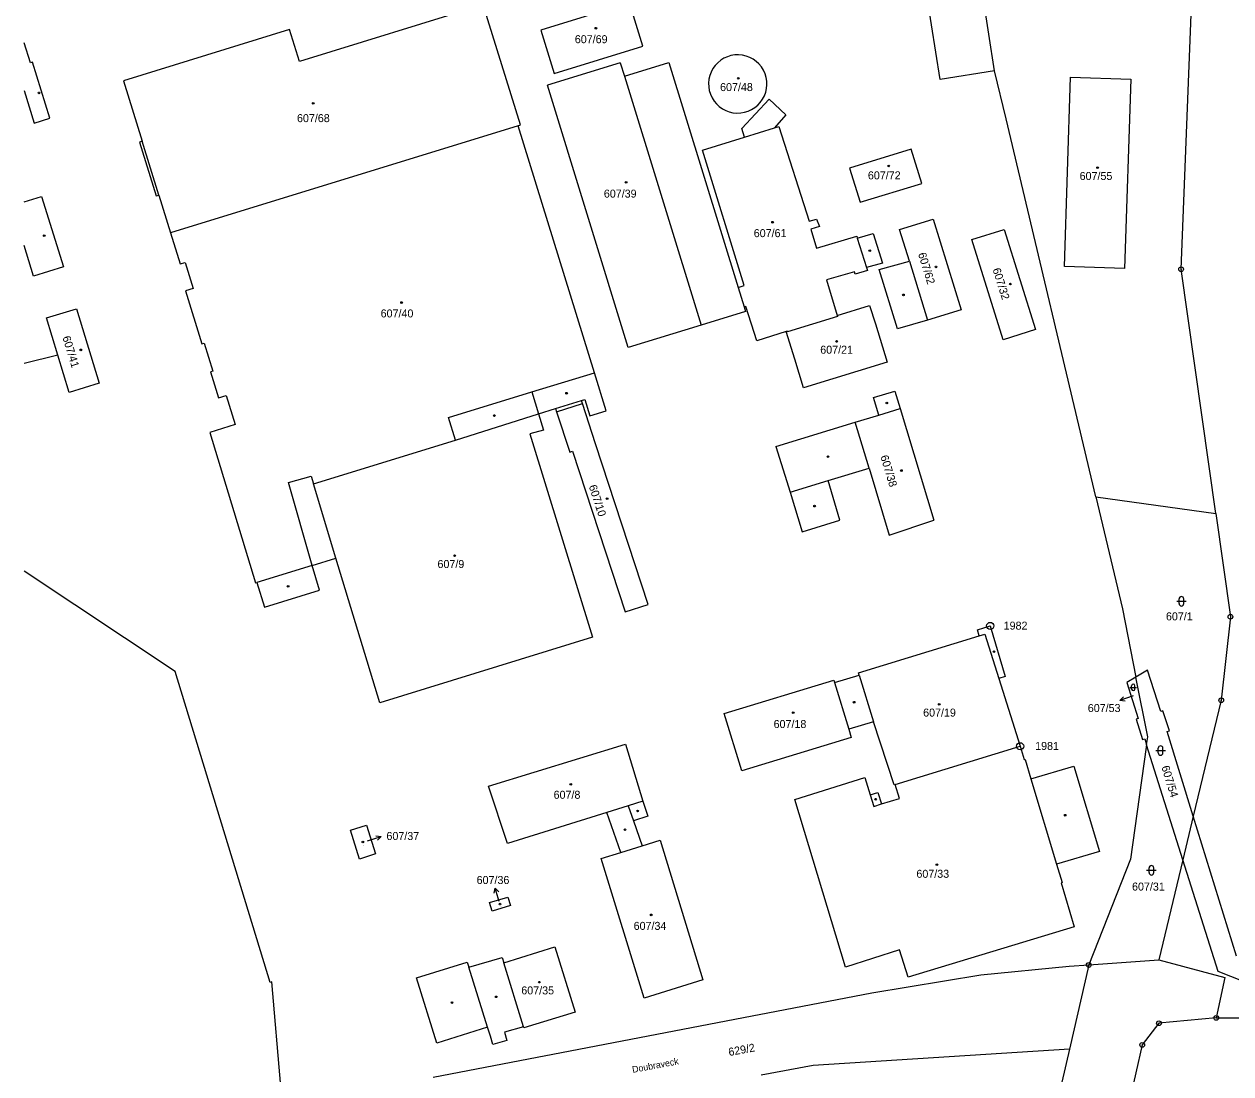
# Model space of a CAD drawing. Extents: x -822293 to -820259, y -1071573 to -1068794.
# Drawn here: x -820924.7 to -820668.4, y -1069382.8 to -1069159.7 of the extents above; entities that cross this region are included whole.
import ezdxf

# ---------------------------------------------------------------- set-up
doc = ezdxf.new("R2010")
doc.units = 0
for name, color, linetype in [('Vrstva 1', 7, 'Continuous'), ('Vrstva 12', 7, 'Continuous'), ('Vrstva 13', 7, 'Continuous'), ('Vrstva 15', 7, 'Continuous'), ('Vrstva 16', 7, 'Continuous'), ('Vrstva 17', 7, 'Continuous'), ('Vrstva 18', 7, 'Continuous'), ('Vrstva 19', 7, 'Continuous'), ('Vrstva 24', 7, 'Continuous'), ('Vrstva 25', 7, 'Continuous'), ('Vrstva 4', 7, 'Continuous')]:
    doc.layers.add(name, color=color, linetype=linetype)

msp = doc.modelspace()

# ---------------------------------------------------------------- linework, layer by layer
at = {"layer": 'Vrstva 1'}
for p, q in [((-820730.18, -1069171.52), (-820737.19, -1069127.22)), ((-820718.58, -1069169.65), (-820722.6, -1069144.06)), ((-820678.97, -1069211.8), (-820676.57, -1069151.63)), ((-820796.13, -1069155.17), (-820814.98, -1069160.99)), ((-820793.29, -1069164.4), (-820796.13, -1069155.17)), ((-820827.2, -1069155.63), (-820866.26, -1069167.68)), ((-820819.32, -1069181.16), (-820827.2, -1069155.63)), ((-820868.37, -1069160.88), (-820903.59, -1069171.75)), ((-820866.26, -1069167.68), (-820868.37, -1069160.88)), ((-820814.98, -1069160.99), (-820812.14, -1069170.21)), ((-820923.4, -1069167.93), (-820924.73, -1069163.7)), ((-820812.14, -1069170.21), (-820793.29, -1069164.4)), ((-820922.96, -1069167.8), (-820923.4, -1069167.93)), ((-820919.24, -1069179.73), (-820922.96, -1069167.8)), ((-820798.09, -1069167.93), (-820813.57, -1069172.69)), ((-820798.09, -1069167.93), (-820797.22, -1069170.75)), ((-820797.22, -1069170.75), (-820787.81, -1069167.85)), ((-820787.81, -1069167.85), (-820773.07, -1069215.68)), ((-820718.58, -1069169.65), (-820730.18, -1069171.52)), ((-820716.16, -1069179.86), (-820718.58, -1069169.65)), ((-820903.59, -1069171.75), (-820899.65, -1069184.59)), ((-820796.41, -1069228.45), (-820813.57, -1069172.69)), ((-820703.76, -1069211.24), (-820702.45, -1069171)), ((-820702.45, -1069171), (-820689.64, -1069171.45)), ((-820689.64, -1069171.45), (-820691.03, -1069211.68)), ((-820924.73, -1069173.84), (-820922.58, -1069180.77)), ((-820772.3, -1069181.88), (-820766.51, -1069175.67)), ((-820766.51, -1069175.67), (-820762.93, -1069179.01)), ((-820922.58, -1069180.77), (-820919.24, -1069179.73)), ((-820762.93, -1069179.01), (-820765.37, -1069181.76)), ((-820697.11, -1069260.16), (-820716.16, -1069179.86)), ((-820819.79, -1069181.37), (-820893.61, -1069204.09)), ((-820819.79, -1069181.37), (-820819.32, -1069181.16)), ((-820803.6, -1069233.8), (-820819.79, -1069181.37)), ((-820771.68, -1069183.74), (-820772.3, -1069181.88)), ((-820765.37, -1069181.76), (-820764.41, -1069181.45)), ((-820764.41, -1069181.45), (-820758, -1069201.57)), ((-820899.65, -1069184.59), (-820900.25, -1069184.82)), ((-820900.25, -1069184.82), (-820896.71, -1069196.24)), ((-820780.61, -1069186.54), (-820771.68, -1069183.74)), ((-820771.76, -1069215.28), (-820780.61, -1069186.54)), ((-820736.28, -1069186.28), (-820749.4, -1069190.33)), ((-820734.05, -1069193.56), (-820736.28, -1069186.28)), ((-820749.4, -1069190.33), (-820747.16, -1069197.59)), ((-820747.16, -1069197.59), (-820734.05, -1069193.56)), ((-820896.71, -1069196.24), (-820896.1, -1069196.05)), ((-820896.1, -1069196.05), (-820893.61, -1069204.09)), ((-820924.73, -1069197.52), (-820921.01, -1069196.35)), ((-820921.01, -1069196.35), (-820916.35, -1069211.27)), ((-820758, -1069201.57), (-820756.43, -1069201.18)), ((-820756.43, -1069201.18), (-820755.79, -1069202.74)), ((-820738.77, -1069203.35), (-820731.64, -1069201.18)), ((-820731.64, -1069201.18), (-820725.71, -1069220.45)), ((-820755.79, -1069202.74), (-820757.59, -1069203.27)), ((-820757.59, -1069203.27), (-820756.44, -1069207.36)), ((-820736.7, -1069210.06), (-820738.77, -1069203.35)), ((-820723.44, -1069205.5), (-820716.59, -1069203.39)), ((-820716.59, -1069203.39), (-820709.91, -1069224.63)), ((-820893.61, -1069204.09), (-820891.58, -1069210.69)), ((-820756.44, -1069207.36), (-820747.86, -1069204.8)), ((-820747.86, -1069204.8), (-820747.75, -1069205.18)), ((-820747.75, -1069205.18), (-820744.37, -1069204.25)), ((-820744.37, -1069204.25), (-820742.42, -1069210.55)), ((-820716.74, -1069226.78), (-820723.44, -1069205.5)), ((-820922.72, -1069213.26), (-820924.73, -1069206.8)), ((-820916.35, -1069211.27), (-820922.72, -1069213.26)), ((-820891.58, -1069210.69), (-820890.53, -1069210.36)), ((-820890.53, -1069210.36), (-820888.82, -1069215.91)), ((-820742.42, -1069210.55), (-820745.82, -1069211.43)), ((-820745.82, -1069211.43), (-820745.62, -1069212.05)), ((-820743.08, -1069211.87), (-820736.7, -1069210.06)), ((-820691.03, -1069211.68), (-820703.76, -1069211.24)), ((-820748.34, -1069212.34), (-820754.31, -1069214.09)), ((-820754.31, -1069214.09), (-820752.04, -1069221.64)), ((-820748.18, -1069212.85), (-820748.34, -1069212.34)), ((-820745.62, -1069212.05), (-820748.18, -1069212.85)), ((-820739.19, -1069224.45), (-820743.08, -1069211.87)), ((-820671.61, -1069263.71), (-820678.97, -1069211.8)), ((-820888.82, -1069215.91), (-820890.45, -1069216.41)), ((-820890.45, -1069216.41), (-820886.98, -1069227.67)), ((-820773.07, -1069215.68), (-820771.76, -1069215.28)), ((-820773.07, -1069215.68), (-820771.8, -1069219.83)), ((-820920, -1069222.15), (-820913.62, -1069220.22)), ((-820913.62, -1069220.22), (-820908.79, -1069236.02)), ((-820771.5, -1069220.79), (-820780.93, -1069223.69)), ((-820771.42, -1069219.71), (-820771.8, -1069219.83)), ((-820771.8, -1069219.83), (-820771.5, -1069220.79)), ((-820769.07, -1069227.03), (-820771.42, -1069219.71)), ((-820751.98, -1069221.84), (-820762.55, -1069225.1)), ((-820752.04, -1069221.64), (-820745.15, -1069219.49)), ((-820752.04, -1069221.64), (-820751.98, -1069221.84)), ((-820745.15, -1069219.49), (-820743.92, -1069223.43)), ((-820725.71, -1069220.45), (-820732.83, -1069222.64)), ((-820915.18, -1069237.97), (-820920, -1069222.15)), ((-820780.93, -1069223.69), (-820796.41, -1069228.45)), ((-820743.92, -1069223.43), (-820741.39, -1069231.53)), ((-820732.83, -1069222.64), (-820739.19, -1069224.45)), ((-820762.88, -1069225.05), (-820769.07, -1069227.03)), ((-820762.59, -1069224.96), (-820762.88, -1069225.05)), ((-820761.05, -1069230.94), (-820762.88, -1069225.05)), ((-820762.55, -1069225.1), (-820762.59, -1069224.96)), ((-820709.91, -1069224.63), (-820716.74, -1069226.78)), ((-820886.98, -1069227.67), (-820886.46, -1069227.5)), ((-820886.46, -1069227.5), (-820884.63, -1069233.44)), ((-820759.15, -1069237.02), (-820761.05, -1069230.94)), ((-820741.39, -1069231.53), (-820759.15, -1069237.02)), ((-820884.63, -1069233.44), (-820885.16, -1069233.6)), ((-820885.16, -1069233.6), (-820883.45, -1069239.16)), ((-820801.1, -1069241.89), (-820803.6, -1069233.8)), ((-820908.79, -1069236.02), (-820915.18, -1069237.97)), ((-820883.45, -1069239.16), (-820881.82, -1069238.65)), ((-820881.82, -1069238.65), (-820879.92, -1069244.83)), ((-820811.87, -1069241.43), (-820806.33, -1069239.73)), ((-820806.33, -1069239.73), (-820805.6, -1069239.5)), ((-820806.14, -1069240.32), (-820806.33, -1069239.73)), ((-820805.6, -1069239.5), (-820804.54, -1069242.95)), ((-820744.31, -1069239.07), (-820739.8, -1069237.69)), ((-820743.17, -1069242.79), (-820744.31, -1069239.07)), ((-820739.8, -1069237.69), (-820738.67, -1069241.41)), ((-820815.46, -1069242.54), (-820811.87, -1069241.43)), ((-820811.87, -1069241.43), (-820811.65, -1069242.11)), ((-820811.65, -1069242.11), (-820808.84, -1069250.69)), ((-820803.34, -1069248.9), (-820806.14, -1069240.32)), ((-820804.54, -1069242.95), (-820801.1, -1069241.89)), ((-820738.67, -1069241.41), (-820731.5, -1069265.14)), ((-820879.92, -1069244.83), (-820885.28, -1069246.48)), ((-820833.11, -1069248.15), (-820815.46, -1069242.54)), ((-820815.46, -1069242.54), (-820814.4, -1069245.99)), ((-820765.04, -1069249.49), (-820748.23, -1069244.34)), ((-820748.23, -1069244.34), (-820743.17, -1069242.79)), ((-820885.28, -1069246.48), (-820875.59, -1069278.47)), ((-820814.4, -1069245.99), (-820817.31, -1069246.81)), ((-820817.31, -1069246.81), (-820803.99, -1069290.02)), ((-820863.26, -1069257.44), (-820833.11, -1069248.15)), ((-820792.21, -1069283.04), (-820803.34, -1069248.9)), ((-820765.04, -1069249.49), (-820762.03, -1069259.21)), ((-820808.84, -1069250.69), (-820808.22, -1069250.49)), ((-820808.22, -1069250.49), (-820797.08, -1069284.64)), ((-820753.95, -1069256.69), (-820745.2, -1069254.07)), ((-820745.2, -1069254.07), (-820740.95, -1069268.31)), ((-820868.61, -1069257.14), (-820863.77, -1069255.75)), ((-820863.54, -1069274.75), (-820868.61, -1069257.14)), ((-820863.77, -1069255.75), (-820863.26, -1069257.44)), ((-820751.44, -1069265.1), (-820753.95, -1069256.69)), ((-820762.03, -1069259.21), (-820759.44, -1069267.6)), ((-820697.11, -1069260.16), (-820691.45, -1069284)), ((-820697.11, -1069260.16), (-820671.61, -1069263.71)), ((-820759.44, -1069267.6), (-820751.44, -1069265.1)), ((-820740.95, -1069268.31), (-820731.5, -1069265.14)), ((-820671.61, -1069263.71), (-820668.49, -1069285.67)), ((-820863.54, -1069274.75), (-820858.49, -1069273.19)), ((-820862.02, -1069280.03), (-820863.54, -1069274.75)), ((-820849.16, -1069303.98), (-820858.49, -1069273.19)), ((-820875.59, -1069278.47), (-820875.31, -1069278.38)), ((-820875.31, -1069278.38), (-820873.66, -1069283.64)), ((-820873.66, -1069283.64), (-820862.02, -1069280.03)), ((-820797.08, -1069284.64), (-820792.21, -1069283.04)), ((-820691.45, -1069284), (-820688.58, -1069298.48)), ((-820668.49, -1069285.67), (-820670.46, -1069303.4)), ((-820722.25, -1069288.42), (-820719.53, -1069287.59)), ((-820721.85, -1069289.71), (-820722.25, -1069288.42)), ((-820719.53, -1069287.59), (-820716.35, -1069298.35)), ((-820803.99, -1069290.02), (-820849.16, -1069303.98)), ((-820747.49, -1069297.55), (-820721.85, -1069289.71)), ((-820752.58, -1069299.64), (-820747.33, -1069298.08)), ((-820747.33, -1069298.08), (-820747.49, -1069297.55)), ((-820747.33, -1069298.08), (-820744.28, -1069307.95)), ((-820716.35, -1069298.35), (-820717.7, -1069298.78)), ((-820688.58, -1069298.48), (-820690.51, -1069299.62)), ((-820686.09, -1069297.01), (-820688.58, -1069298.48)), ((-820686.06, -1069311.14), (-820688.58, -1069298.48)), ((-820683.31, -1069305.78), (-820686.09, -1069297.01)), ((-820776.04, -1069306.23), (-820752.74, -1069299.11)), ((-820752.74, -1069299.11), (-820752.58, -1069299.64)), ((-820717.7, -1069298.78), (-820713.16, -1069313.17)), ((-820690.51, -1069299.62), (-820688.08, -1069307.29)), ((-820670.46, -1069303.4), (-820676.39, -1069328.05)), ((-820772.31, -1069318.36), (-820776.04, -1069306.23)), ((-820682.83, -1069305.63), (-820683.31, -1069305.78)), ((-820681.47, -1069309.92), (-820682.83, -1069305.63)), ((-820744.28, -1069307.95), (-820749.56, -1069309.56)), ((-820739.93, -1069321.38), (-820744.28, -1069307.95)), ((-820688.08, -1069307.29), (-820688.55, -1069307.44)), ((-820688.55, -1069307.44), (-820687.19, -1069311.73)), ((-820749.04, -1069311.28), (-820772.31, -1069318.36)), ((-820749.56, -1069309.56), (-820749.04, -1069311.28)), ((-820686.31, -1069312.85), (-820686.06, -1069311.14)), ((-820681.95, -1069310.07), (-820681.47, -1069309.92)), ((-820676.39, -1069328.05), (-820681.95, -1069310.07)), ((-820826.09, -1069321.63), (-820797.01, -1069312.7)), ((-820797.01, -1069312.7), (-820793.29, -1069324.82)), ((-820739.74, -1069321.32), (-820713.16, -1069313.17)), ((-820713.16, -1069313.17), (-820712.31, -1069316.02)), ((-820686.31, -1069312.85), (-820687.89, -1069324.02)), ((-820687.19, -1069311.73), (-820686.71, -1069311.58)), ((-820686.71, -1069311.58), (-820686.31, -1069312.85)), ((-820678.6, -1069337.28), (-820686.31, -1069312.85)), ((-820712.31, -1069316.02), (-820712.11, -1069315.97)), ((-820712.11, -1069315.97), (-820710.87, -1069320.11)), ((-820710.87, -1069320.11), (-820701.77, -1069317.38)), ((-820701.77, -1069317.38), (-820696.33, -1069335.54)), ((-820822.03, -1069333.84), (-820826.09, -1069321.63)), ((-820761.05, -1069324.48), (-820746.16, -1069319.8)), ((-820746.16, -1069319.8), (-820744.99, -1069323.51)), ((-820739.74, -1069321.32), (-820739.93, -1069321.38)), ((-820738.82, -1069324.24), (-820739.74, -1069321.32)), ((-820744.99, -1069323.51), (-820743.38, -1069323)), ((-820743.38, -1069323), (-820742.62, -1069325.43)), ((-820742.62, -1069325.43), (-820738.82, -1069324.24)), ((-820687.89, -1069324.02), (-820689.75, -1069337.14)), ((-820796.44, -1069325.81), (-820800.94, -1069327.22)), ((-820793.29, -1069324.82), (-820796.44, -1069325.81)), ((-820793.29, -1069324.82), (-820792.26, -1069328.04)), ((-820750.25, -1069360.08), (-820761.05, -1069324.48)), ((-820800.94, -1069327.22), (-820822.03, -1069333.84)), ((-820797.96, -1069335.72), (-820800.94, -1069327.22)), ((-820792.26, -1069328.04), (-820795.32, -1069329)), ((-820795.32, -1069329), (-820793.45, -1069334.32)), ((-820676.39, -1069328.05), (-820678.6, -1069337.28)), ((-820667.19, -1069357.75), (-820676.39, -1069328.05)), ((-820855.43, -1069331), (-820852.03, -1069329.92)), ((-820853.48, -1069337.14), (-820855.43, -1069331)), ((-820852.03, -1069329.92), (-820850.11, -1069336.03)), ((-820793.45, -1069334.32), (-820789.61, -1069333.12)), ((-820789.61, -1069333.12), (-820780.54, -1069362.81)), ((-820850.11, -1069336.03), (-820853.48, -1069337.14)), ((-820802.17, -1069337.03), (-820797.96, -1069335.72)), ((-820793.06, -1069366.69), (-820802.17, -1069337.03)), ((-820696.33, -1069335.54), (-820705.43, -1069338.26)), ((-820689.75, -1069337.14), (-820698.59, -1069359.65)), ((-820705.43, -1069338.26), (-820704.27, -1069342.13)), ((-820678.6, -1069337.28), (-820683.72, -1069358.57)), ((-820671.11, -1069361.04), (-820678.6, -1069337.28)), ((-820704.27, -1069342.13), (-820704.47, -1069342.19)), ((-820704.47, -1069342.19), (-820701.66, -1069351.56)), ((-820825.85, -1069346.38), (-820821.98, -1069345.24)), ((-820825.32, -1069348.18), (-820825.85, -1069346.38)), ((-820821.44, -1069347.03), (-820825.32, -1069348.18)), ((-820821.98, -1069345.24), (-820821.44, -1069347.03)), ((-820701.66, -1069351.56), (-820736.96, -1069362.21)), ((-820822.85, -1069359.17), (-820812, -1069355.82)), ((-820812, -1069355.82), (-820807.7, -1069369.69)), ((-820738.8, -1069356.43), (-820750.25, -1069360.08)), ((-820736.96, -1069362.21), (-820738.8, -1069356.43)), ((-820841.42, -1069362.4), (-820830.59, -1069359.04)), ((-820830.59, -1069359.04), (-820830.25, -1069360.14)), ((-820830.25, -1069360.14), (-820823.21, -1069358.03)), ((-820823.21, -1069358.03), (-820822.85, -1069359.17)), ((-820721.49, -1069361.75), (-820702.72, -1069359.89)), ((-820702.72, -1069359.89), (-820698.59, -1069359.65)), ((-820698.59, -1069359.65), (-820702.69, -1069377.56)), ((-820698.59, -1069359.65), (-820683.72, -1069358.57)), ((-820683.72, -1069358.57), (-820669.66, -1069362.32)), ((-820837.09, -1069376.25), (-820841.42, -1069362.4)), ((-820780.54, -1069362.81), (-820793.06, -1069366.69)), ((-820744.67, -1069365.57), (-820721.49, -1069361.75)), ((-820669.66, -1069362.32), (-820671.51, -1069370.91)), ((-820659.1, -1069365.8), (-820671.11, -1069361.04)), ((-820837.83, -1069383.49), (-820744.67, -1069365.57)), ((-820807.7, -1069369.69), (-820818.59, -1069372.98)), ((-820826.31, -1069372.84), (-820837.09, -1069376.25)), ((-820825.7, -1069374.8), (-820826.31, -1069372.84)), ((-820818.65, -1069372.79), (-820822.7, -1069373.94)), ((-820818.59, -1069372.98), (-820818.65, -1069372.79)), ((-820683.69, -1069372.04), (-820687.24, -1069376.63)), ((-820671.51, -1069370.91), (-820683.69, -1069372.04)), ((-820671.51, -1069370.91), (-820653.5, -1069370.8)), ((-820825.16, -1069376.53), (-820825.7, -1069374.8)), ((-820822.7, -1069373.94), (-820822.21, -1069375.67)), ((-820822.21, -1069375.67), (-820825.16, -1069376.53)), ((-820702.69, -1069377.56), (-820757.14, -1069381.02)), ((-820702.69, -1069377.56), (-820717.71, -1069442.8)), ((-820687.24, -1069376.63), (-820710.55, -1069480.44)), ((-820757.14, -1069381.02), (-820768.14, -1069383.03))]:
    msp.add_line(p, q, dxfattribs=at)
for centre, start, end in [((-820773.16, -1069172.44), 88.14948, 268.33428), ((-820773.14, -1069172.44), 268.15223, 88.33152)]:
    msp.add_arc(centre, 6.193, start, end, dxfattribs=at)
at = {"layer": 'Vrstva 12'}
msp.add_line((-820917.58, -1069230.08), (-820924.73, -1069231.83), dxfattribs=at)
at = {"layer": 'Vrstva 13'}
for p, q in [((-820892.68, -1069297.32), (-820924.73, -1069275.97)), ((-820872.47, -1069363.37), (-820892.68, -1069297.32)), ((-820872.09, -1069363.25), (-820872.47, -1069363.37)), ((-820870.23, -1069385.45), (-820872.09, -1069363.25))]:
    msp.add_line(p, q, dxfattribs=at)
at = {"layer": 'Vrstva 16'}
for p, q in [((-820689.15, -1069302.49), (-820691.995, -1069303.443)), ((-820851.76, -1069333.25), (-820848.898, -1069332.351)), ((-820823.82, -1069346.18), (-820824.666, -1069343.302))]:
    msp.add_line(p, q, dxfattribs=at)
for points in [[(-820690.888, -1069303.599), (-820691.995, -1069303.443), (-820691.205, -1069302.651)], [(-820850.002, -1069332.173), (-820848.898, -1069332.351), (-820849.702, -1069333.127)], [(-820824.864, -1069344.402), (-820824.666, -1069343.302), (-820823.905, -1069344.12)]]:
    msp.add_lwpolyline(points, dxfattribs=at)
at = {"layer": 'Vrstva 24'}
for centre, radius in [((-820678.97, -1069211.8), 0.5), ((-820678.97, -1069211.8), 0.0327), ((-820668.49, -1069285.67), 0.5), ((-820668.49, -1069285.67), 0.0327), ((-820719.53, -1069287.59), 0.75), ((-820719.53, -1069287.59), 0.0327), ((-820670.46, -1069303.4), 0.5), ((-820670.46, -1069303.4), 0.0327), ((-820713.16, -1069313.17), 0.75), ((-820713.16, -1069313.17), 0.0327), ((-820698.59, -1069359.65), 0.5), ((-820698.59, -1069359.65), 0.0327), ((-820671.51, -1069370.91), 0.5), ((-820683.69, -1069372.04), 0.5), ((-820683.69, -1069372.04), 0.0327), ((-820671.51, -1069370.91), 0.0327), ((-820687.24, -1069376.63), 0.5), ((-820687.24, -1069376.63), 0.0327)]:
    msp.add_circle(centre, radius, dxfattribs=at)
at = {"layer": 'Vrstva 25'}
for p, q in [((-820679.91, -1069282.37), (-820677.91, -1069282.37)), ((-820679.41, -1069282.87), (-820679.41, -1069281.87)), ((-820678.41, -1069282.87), (-820678.41, -1069281.87)), ((-820689.84, -1069300.66), (-820688.44, -1069300.66)), ((-820689.49, -1069301.01), (-820689.49, -1069300.31)), ((-820688.79, -1069301.01), (-820688.79, -1069300.31)), ((-820684.32, -1069314.08), (-820682.32, -1069314.08)), ((-820683.82, -1069314.58), (-820683.82, -1069313.58)), ((-820682.82, -1069314.58), (-820682.82, -1069313.58)), ((-820686.29, -1069339.53), (-820684.29, -1069339.53)), ((-820685.79, -1069340.03), (-820685.79, -1069339.03)), ((-820684.79, -1069340.03), (-820684.79, -1069339.03))]:
    msp.add_line(p, q, dxfattribs=at)
for centre in [(-820803.28, -1069160.6), (-820773.04, -1069171.24), (-820921.58, -1069174.34), (-820863.33, -1069176.57), (-820741.08, -1069189.86), (-820696.72, -1069190.24), (-820796.86, -1069193.33), (-820765.75, -1069201.81), (-820920.46, -1069204.69), (-820745.1, -1069207.85), (-820731.04, -1069211.31), (-820715.24, -1069214.95), (-820844.56, -1069218.88), (-820737.95, -1069217.26), (-820912.7, -1069228.94), (-820752.14, -1069227.16), (-820809.51, -1069238.16), (-820741.48, -1069240.24), (-820824.84, -1069242.9), (-820753.96, -1069251.62), (-820738.38, -1069254.58), (-820800.89, -1069260.55), (-820756.84, -1069262.14), (-820833.28, -1069272.68), (-820868.65, -1069279.2), (-820718.72, -1069293.06), (-820748.43, -1069303.81), (-820761.37, -1069306.04), (-820730.35, -1069304.27), (-820808.61, -1069321.28), (-820743.84, -1069324.43), (-820794.41, -1069326.92), (-820703.6, -1069327.82), (-820797.08, -1069330.9), (-820852.78, -1069333.51), (-820730.85, -1069338.34), (-820823.64, -1069346.71), (-820791.53, -1069349), (-820815.28, -1069363.3), (-820833.85, -1069367.63), (-820824.46, -1069366.42)]:
    msp.add_circle(centre, 0.175, dxfattribs=at)
for centre, radius, start, end in [((-820678.91, -1069281.87), 0.5, 0, 180), ((-820678.91, -1069282.87), 0.5, 180, 0), ((-820689.14, -1069300.31), 0.35, 0, 180), ((-820689.14, -1069301.01), 0.35, 180, 0), ((-820683.32, -1069313.58), 0.5, 0, 180), ((-820683.32, -1069314.58), 0.5, 180, 0), ((-820685.29, -1069339.03), 0.5, 0, 180), ((-820685.29, -1069340.03), 0.5, 180, 0)]:
    msp.add_arc(centre, radius, start, end, dxfattribs=at)
at = {"layer": 'Vrstva 4'}
for p, q in [((-820797.22, -1069170.75), (-820780.93, -1069223.69)), ((-820771.68, -1069183.74), (-820765.37, -1069181.76)), ((-820896.1, -1069196.05), (-820899.65, -1069184.59)), ((-820747.75, -1069205.18), (-820745.82, -1069211.43)), ((-820736.7, -1069210.06), (-820732.83, -1069222.64)), ((-820816.89, -1069237.86), (-820803.6, -1069233.8)), ((-820834.61, -1069243.28), (-820816.89, -1069237.86)), ((-820816.89, -1069237.86), (-820815.46, -1069242.54)), ((-820811.65, -1069242.11), (-820806.14, -1069240.32)), ((-820743.17, -1069242.79), (-820738.67, -1069241.41)), ((-820833.11, -1069248.15), (-820834.61, -1069243.28)), ((-820745.2, -1069254.07), (-820748.23, -1069244.34)), ((-820858.49, -1069273.19), (-820863.26, -1069257.44)), ((-820762.03, -1069259.21), (-820753.95, -1069256.69)), ((-820863.54, -1069274.75), (-820875.31, -1069278.38)), ((-820721.85, -1069289.71), (-820720.68, -1069289.35)), ((-820720.68, -1069289.35), (-820717.7, -1069298.78)), ((-820752.58, -1069299.64), (-820749.56, -1069309.56)), ((-820710.87, -1069320.11), (-820705.43, -1069338.26)), ((-820744.99, -1069323.51), (-820744.23, -1069325.94)), ((-820796.44, -1069325.81), (-820795.32, -1069329)), ((-820744.23, -1069325.94), (-820742.62, -1069325.43)), ((-820797.96, -1069335.72), (-820793.45, -1069334.32)), ((-820826.31, -1069372.84), (-820830.25, -1069360.14)), ((-820818.65, -1069372.79), (-820822.85, -1069359.17))]:
    msp.add_line(p, q, dxfattribs=at)

# ---------------------------------------------------------------- texts
at = {"layer": 'Vrstva 15'}
msp.add_text('Doubraveck\xa0', height=1.4, rotation=10.52271, dxfattribs=at).set_placement((-820795.447, -1069382.576))
at = {"layer": 'Vrstva 16'}
for s, p in [('607/53', (-820698.794, -1069305.9)), ('607/37', (-820847.768, -1069333.09)), ('607/36', (-820828.612, -1069342.44))]:
    msp.add_text(s, height=1.7, dxfattribs=at).set_placement(p)
at = {"layer": 'Vrstva 17'}
for s, p in [('1982', (-820716.664, -1069288.39)), ('1981', (-820709.976, -1069313.96))]:
    msp.add_text(s, height=1.7, dxfattribs=at).set_placement(p)
at = {"layer": 'Vrstva 18'}
for s, height, p in [('607/1', 1.7, (-820682.19, -1069286.42)), ('607/53', 0.1, (-820688.17, -1069305.39)), ('607/31', 1.7, (-820689.396, -1069343.84))]:
    msp.add_text(s, height=height, dxfattribs=at).set_placement(p)
for s, rotation, p in [('607/54', 287.16642, (-820683.182, -1069317.57)), ('629/2', 10.31787, (-820774.977, -1069379.004))]:
    msp.add_text(s, height=1.7, rotation=rotation, dxfattribs=at).set_placement(p)
at = {"layer": 'Vrstva 19'}
for s, height, p in [('607/69', 1.7, (-820807.756, -1069163.78)), ('607/48', 1.7, (-820776.9, -1069173.95)), ('607/68', 1.7, (-820866.77, -1069180.55)), ('607/72', 1.7, (-820745.506, -1069192.71)), ('607/55', 1.7, (-820700.528, -1069192.84)), ('607/39', 1.7, (-820801.592, -1069196.59)), ('607/61', 1.7, (-820769.749, -1069204.99)), ('607/40', 1.7, (-820849, -1069222.05)), ('607/21', 1.7, (-820755.624, -1069229.76)), ('607/9', 1.7, (-820836.928, -1069275.3)), ('607/19', 1.7, (-820733.769, -1069306.87)), ('607/18', 1.7, (-820765.532, -1069309.3)), ('607/8', 1.7, (-820812.262, -1069324.33)), ('607/37', 0.1, (-820852.966, -1069334.23)), ('607/33', 1.7, (-820735.2, -1069341.12)), ('607/36', 0.1, (-820823.708, -1069347.21)), ('607/34', 1.7, (-820795.262, -1069352.19)), ('607/35', 1.7, (-820819.124, -1069365.9))]:
    msp.add_text(s, height=height, dxfattribs=at).set_placement(p)
for s, rotation, p in [('607/62', 287.10918, (-820734.865, -1069208.537)), ('607/32', 287.45289, (-820719.05, -1069211.83)), ('607/41', 286.93728, (-820916.616, -1069226.259)), ('607/38', 286.87995, (-820742.881, -1069251.589)), ('607/10', 288.08316, (-820804.818, -1069257.918))]:
    msp.add_text(s, height=1.7, rotation=rotation, dxfattribs=at).set_placement(p)

doc.saveas('drawing.dxf')
